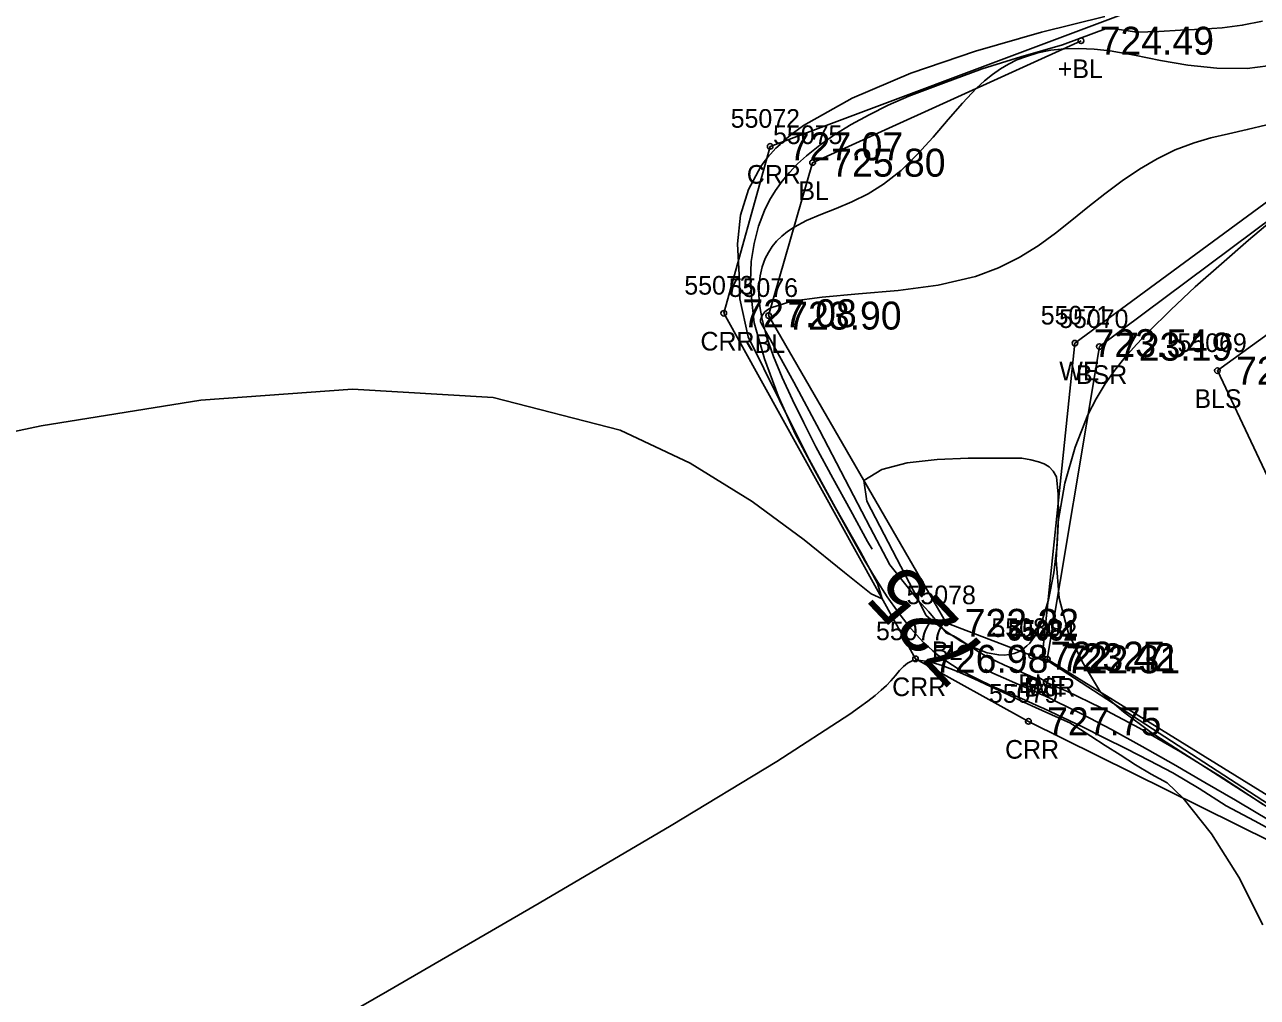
# Model space of a CAD drawing. Extents: x 1378535 to 1380697, y 997729 to 1000024.
# Drawn here: x 1379172.5 to 1379238.6, y 998770.1 to 998822.2 of the extents above; entities that cross this region are included whole.
import ezdxf

# ---------------------------------------------------------------- set-up
doc = ezdxf.new("R2010")
doc.units = 0
for name, color, linetype in [('RD_DTM_BkLn1', 7, 'Continuous'), ('RD_DTM_BkLn2', 7, 'Continuous'), ('RD_DTM_BkLn_txCode', 7, 'Continuous'), ('RD_DTM_Major1', 7, 'Continuous'), ('RD_DTM_Major1_Lbl', 7, 'Continuous'), ('RD_DTM_Minor1', 7, 'Continuous'), ('RD_EX_H2O', 7, 'Continuous'), ('RD_EX_H2O_txCode', 7, 'Continuous'), ('RD_EX_TX_H2O_ELEV', 7, 'Continuous'), ('RD_EX_TX_Misc_ELEV', 7, 'Continuous'), ('RD_SMD_Locator', 7, 'Continuous')]:
    doc.layers.add(name, color=color, linetype=linetype)

msp = doc.modelspace()

# ---------------------------------------------------------------- linework, layer by layer
at = {"layer": 'RD_DTM_BkLn1'}
for points in [[(1379553.453, 998877.652), (1379522.751, 998865.974), (1379451.431, 998843.065), (1379379.342, 998825.397), (1379318.255, 998837.339), (1379265.677, 998824.822), (1379236.477, 998803.68), (1379246.946, 998781.52), (1379256.955, 998764.952), (1379266.258, 998734.328), (1379201.899, 998714.536)], [(1379229.162, 998821.38), (1379214.755, 998814.838), (1379212.398, 998806.635), (1379221.918, 998790.15), (1379226.51, 998788.391)]]:
    msp.add_lwpolyline(points, dxfattribs=at)
at = {"layer": 'RD_DTM_BkLn2'}
msp.add_lwpolyline([(1379521.593, 998873.746), (1379449.843, 998846.622), (1379379.022, 998830.032), (1379317.253, 998841.361), (1379265.46, 998831.336), (1379230.144, 998804.969), (1379227.35, 998788.196), (1379243.921, 998777.954), (1379250.532, 998768.881), (1379262.62, 998739.759), (1379199.786, 998717.685)], dxfattribs=at)
at = {"layer": 'RD_DTM_Major1'}
for points in [[(1379239.744, 998820.109), (1379238.067, 998819.893), (1379236.449, 998819.903), (1379234.898, 998820.07), (1379233.422, 998820.326), (1379232.027, 998820.603), (1379230.72, 998820.831), (1379229.86, 998820.929), (1379229.044, 998820.97), (1379228.272, 998820.952), (1379227.541, 998820.874), (1379226.848, 998820.737), (1379226.175, 998820.526), (1379225.725, 998820.354), (1379225.275, 998820.132), (1379224.836, 998819.872), (1379224.405, 998819.57), (1379223.979, 998819.225), (1379223.553, 998818.833), (1379222.799, 998818.039), (1379222.027, 998817.148), (1379221.227, 998816.213), (1379220.391, 998815.288), (1379219.509, 998814.425), (1379218.571, 998813.678), (1379217.731, 998813.164), (1379216.872, 998812.743), (1379216.019, 998812.383), (1379215.199, 998812.055), (1379214.438, 998811.731), (1379213.762, 998811.38), (1379213.412, 998811.15), (1379213.101, 998810.9), (1379212.827, 998810.63), (1379212.589, 998810.339), (1379212.387, 998810.027), (1379212.218, 998809.693), (1379212.056, 998809.248), (1379211.945, 998808.769), (1379211.887, 998808.256), (1379211.882, 998807.71), (1379211.931, 998807.13), (1379212.034, 998806.518), (1379212.293, 998805.518), (1379212.665, 998804.447), (1379213.131, 998803.312), (1379213.676, 998802.12), (1379214.284, 998800.877), (1379214.938, 998799.591), (1379215.846, 998797.91), (1379216.787, 998796.202), (1379217.698, 998794.518), (1379217.957, 998794.097)], [(1379223.998, 998787.667), (1379224.436, 998787.452), (1379225.008, 998787.192), (1379225.604, 998786.932), (1379226.23, 998786.663), (1379226.476, 998786.556), (1379226.729, 998786.445), (1379226.987, 998786.331), (1379227.251, 998786.212), (1379227.521, 998786.087), (1379227.799, 998785.957), (1379229.23, 998785.249), (1379230.789, 998784.427), (1379232.434, 998783.522), (1379234.122, 998782.567), (1379235.81, 998781.592), (1379237.458, 998780.63), (1379238.557, 998779.983), (1379239.613, 998779.349)]]:
    msp.add_lwpolyline(points, dxfattribs=at)
at = {"layer": 'RD_DTM_Minor1'}
for points in [[(1379230.431, 998822.684), (1379227.039, 998821.837), (1379223.494, 998820.819), (1379220.031, 998819.64), (1379216.881, 998818.307), (1379214.277, 998816.83), (1379213.999, 998816.635), (1379213.734, 998816.436), (1379213.481, 998816.235), (1379213.239, 998816.03), (1379213.01, 998815.821), (1379212.792, 998815.609), (1379212.643, 998815.453), (1379212.499, 998815.295), (1379212.362, 998815.134), (1379212.23, 998814.97), (1379212.104, 998814.804), (1379211.983, 998814.634), (1379211.311, 998813.401), (1379210.892, 998812.02), (1379210.727, 998810.492), (1379210.816, 998808.817), (1379210.845, 998807.541), (1379211.297, 998805.497), (1379212.982, 998802.094), (1379214.469, 998799.115), (1379215.992, 998796.325), (1379217.323, 998793.96), (1379218.232, 998792.254), (1379218.489, 998791.444), (1379217.892, 998791.698), (1379216.464, 998792.851), (1379214.305, 998794.603), (1379211.514, 998796.659), (1379208.191, 998798.721), (1379204.437, 998800.491), (1379197.62, 998802.237), (1379190.072, 998802.685), (1379181.939, 998802.095), (1379173.366, 998800.727), (1379164.501, 998798.84)], [(1379238.893, 998822.427), (1379237.813, 998822.208), (1379236.73, 998822.075), (1379235.631, 998821.998), (1379234.504, 998821.944), (1379233.338, 998821.882), (1379232.159, 998821.834), (1379230.616, 998822.073), (1379228.174, 998821.167), (1379225.938, 998820.524), (1379223.855, 998819.867), (1379221.781, 998819.098), (1379219.926, 998818.41), (1379218.821, 998817.916), (1379217.789, 998817.409), (1379216.833, 998816.887), (1379215.953, 998816.347), (1379215.15, 998815.787), (1379214.424, 998815.204), (1379213.95, 998814.768), (1379213.516, 998814.316), (1379213.122, 998813.843), (1379212.767, 998813.346), (1379212.452, 998812.823), (1379212.176, 998812.269), (1379211.851, 998811.424), (1379211.614, 998810.511), (1379211.47, 998809.533), (1379211.427, 998808.49), (1379211.494, 998807.383), (1379211.621, 998806.245), (1379212.184, 998804.312), (1379212.919, 998802.321), (1379213.82, 998800.295), (1379214.9, 998798.292), (1379215.976, 998796.338), (1379216.975, 998794.525), (1379217.554, 998793.474), (1379218.169, 998792.471), (1379218.764, 998791.552), (1379219.345, 998790.719), (1379219.921, 998789.974), (1379220.498, 998789.321), (1379220.735, 998789.08), (1379220.974, 998788.855), (1379221.216, 998788.642), (1379221.461, 998788.441), (1379221.71, 998788.251), (1379221.964, 998788.07), (1379222.562, 998787.69), (1379223.188, 998787.342), (1379223.841, 998787.018), (1379224.521, 998786.707), (1379225.228, 998786.399), (1379225.961, 998786.085), (1379226.155, 998786.001), (1379226.352, 998785.916), (1379226.55, 998785.829), (1379226.751, 998785.74), (1379226.954, 998785.65), (1379227.159, 998785.557), (1379228.187, 998785.079), (1379229.272, 998784.553), (1379230.409, 998783.985), (1379231.595, 998783.385), (1379232.823, 998782.758), (1379234.089, 998782.112), (1379235.493, 998781.258), (1379236.948, 998780.341), (1379238.463, 998779.525), (1379239.917, 998778.742)], [(1379239.132, 998816.876), (1379238.076, 998816.615), (1379237.08, 998816.393), (1379236.135, 998816.171), (1379235.233, 998815.912), (1379234.22, 998815.523), (1379233.244, 998815.044), (1379232.295, 998814.484), (1379231.365, 998813.857), (1379230.445, 998813.172), (1379229.525, 998812.443), (1379228.676, 998811.749), (1379227.796, 998811.053), (1379226.862, 998810.378), (1379225.849, 998809.751), (1379224.736, 998809.195), (1379223.496, 998808.736), (1379221.497, 998808.273), (1379219.353, 998807.984), (1379217.223, 998807.794), (1379215.268, 998807.627), (1379213.647, 998807.407), (1379212.52, 998807.059), (1379212.427, 998807.006), (1379212.343, 998806.95), (1379212.268, 998806.891), (1379212.2, 998806.829), (1379212.141, 998806.763), (1379212.09, 998806.693), (1379212.037, 998806.602), (1379211.994, 998806.504), (1379211.963, 998806.4), (1379211.956, 998806.304), (1379212.022, 998806.184), (1379212.087, 998806.068), (1379212.158, 998805.938), (1379212.235, 998805.798), (1379212.402, 998805.495), (1379212.492, 998805.333), (1379213.746, 998803.056), (1379215.132, 998800.482), (1379216.51, 998797.835), (1379217.851, 998795.261), (1379218.894, 998793.258), (1379220.401, 998791.388), (1379220.997, 998790.745), (1379221.946, 998789.589), (1379222.316, 998789.449), (1379222.666, 998789.262), (1379223.19, 998788.891), (1379223.704, 998788.569), (1379224.154, 998788.316), (1379224.602, 998788.088), (1379225.055, 998787.878), (1379225.517, 998787.678), (1379225.995, 998787.481), (1379226.494, 998787.28), (1379226.779, 998787.168), (1379226.893, 998787.221), (1379227.393, 998786.914), (1379227.714, 998786.779), (1379228.046, 998786.635), (1379228.392, 998786.481), (1379230.234, 998785.593), (1379232.303, 998784.493), (1379234.504, 998783.231), (1379236.743, 998781.855), (1379238.926, 998780.413)], [(1379239.64, 998811.931), (1379238.148, 998810.673), (1379236.691, 998809.416), (1379235.294, 998808.172), (1379233.982, 998806.95), (1379232.78, 998805.764), (1379232.135, 998805.085), (1379231.535, 998804.404), (1379230.977, 998803.703), (1379230.459, 998802.965), (1379229.978, 998802.172), (1379229.534, 998801.305), (1379228.838, 998799.573), (1379228.291, 998797.641), (1379227.936, 998795.592), (1379227.82, 998793.51), (1379227.988, 998791.477), (1379228.483, 998789.578), (1379229.235, 998788.036), (1379230.207, 998786.425), (1379231.439, 998785.379), (1379232.924, 998784.26), (1379234.486, 998783.26), (1379236.019, 998782.278), (1379237.326, 998781.44), (1379238.62, 998780.611), (1379239.9, 998779.791)], [(1379225.988, 998798.978), (1379224.68, 998798.981), (1379223.108, 998798.977), (1379221.437, 998798.912), (1379219.834, 998798.73), (1379218.469, 998798.374), (1379217.506, 998797.789), (1379217.67, 998796.676), (1379218.363, 998795.345), (1379219.051, 998794.023), (1379219.727, 998792.726), (1379220.367, 998791.497), (1379220.859, 998790.553), (1379221.214, 998790.244), (1379221.975, 998789.656), (1379222.72, 998789.173), (1379223.438, 998788.801), (1379224.117, 998788.55), (1379224.744, 998788.428), (1379225.035, 998788.418), (1379225.311, 998788.443), (1379225.571, 998788.504), (1379225.815, 998788.602), (1379226.045, 998788.739), (1379226.259, 998788.914), (1379226.407, 998789.068), (1379226.547, 998789.243), (1379226.679, 998789.439), (1379226.804, 998789.656), (1379226.922, 998789.892), (1379227.033, 998790.147), (1379227.421, 998791.392), (1379227.698, 998792.836), (1379227.872, 998794.347), (1379227.949, 998795.796), (1379227.937, 998797.052), (1379227.84, 998797.984), (1379227.66, 998798.288), (1379227.449, 998798.512), (1379227.19, 998798.675), (1379226.871, 998798.795), (1379226.475, 998798.89), (1379225.988, 998798.978)], [(1379238.92, 998773.942), (1379237.626, 998776.504), (1379236.161, 998778.825), (1379234.642, 998780.749), (1379233.783, 998781.568), (1379232.932, 998782.026), (1379232.09, 998782.533), (1379231.263, 998783.062), (1379230.459, 998783.577), (1379229.686, 998784.073), (1379229.127, 998784.43), (1379228.552, 998784.788), (1379227.951, 998785.059), (1379226.723, 998785.612), (1379226.087, 998785.903), (1379225.953, 998785.965), (1379225.818, 998786.028), (1379225.681, 998786.092), (1379225.544, 998786.156), (1379225.407, 998786.221), (1379225.268, 998786.286), (1379224.345, 998786.723), (1379223.42, 998787.153), (1379222.529, 998787.543), (1379221.706, 998787.86), (1379220.986, 998788.073), (1379220.405, 998788.149), (1379220.095, 998788.106), (1379219.844, 998787.992), (1379219.63, 998787.816), (1379219.428, 998787.591), (1379219.213, 998787.327), (1379218.961, 998787.034), (1379218.725, 998786.792), (1379218.445, 998786.535), (1379218.114, 998786.257), (1379217.726, 998785.953), (1379217.272, 998785.619), (1379216.747, 998785.249), (1379212.834, 998782.717), (1379207.161, 998779.274), (1379200.081, 998775.103), (1379191.946, 998770.386), (1379183.107, 998765.304)]]:
    msp.add_lwpolyline(points, dxfattribs=at)
at = {"layer": 'RD_EX_H2O'}
for points in [[(1379520.384, 998878.793), (1379446.519, 998855.535), (1379379.253, 998844.229), (1379315.622, 998846.456), (1379265.269, 998835.517), (1379212.481, 998815.712), (1379209.993, 998806.76), (1379220.278, 998788.219), (1379226.339, 998784.863), (1379243.1, 998776.558), (1379243.602, 998762.764), (1379186.053, 998741.305)], [(1379521.385, 998874.616), (1379449.124, 998847.772), (1379379.09, 998831.096), (1379317.036, 998842.459), (1379265.275, 998831.987), (1379228.835, 998805.155), (1379227.078, 998788.301), (1379243.756, 998777.465), (1379250.532, 998768.881), (1379261.641, 998740.389), (1379199.478, 998718.925)]]:
    msp.add_lwpolyline(points, dxfattribs=at)
at = {"layer": 'RD_SMD_Locator'}
for centre in [(1379229.162, 998821.38), (1379212.481, 998815.712), (1379214.755, 998814.838), (1379209.993, 998806.76), (1379212.398, 998806.635), (1379228.835, 998805.155), (1379230.144, 998804.969), (1379236.477, 998803.68), (1379221.918, 998790.15), (1379220.278, 998788.219), (1379226.51, 998788.391), (1379227.078, 998788.301), (1379227.35, 998788.196), (1379226.339, 998784.863)]:
    msp.add_circle(centre, 0.15, dxfattribs=at)

# ---------------------------------------------------------------- texts
at = {"layer": 'RD_DTM_BkLn_txCode'}
for s, p in [('+BL', (1379227.917, 998819.38)), ('55075', (1379212.637, 998815.838)), ('BL', (1379213.999, 998812.838)), ('55076', (1379210.256, 998807.635)), ('55070', (1379227.987, 998805.969)), ('BL', (1379211.642, 998804.635)), ('55069', (1379234.335, 998804.68)), ('BSR', (1379228.892, 998802.969)), ('BLS', (1379235.249, 998801.68)), ('55078', (1379219.8, 998791.15)), ('55080', (1379224.353, 998789.391)), ('55082', (1379225.232, 998789.196)), ('BL', (1379221.162, 998788.15)), ('-BL', (1379225.345, 998786.391)), ('BSR', (1379226.098, 998786.196))]:
    msp.add_text(s, height=1, dxfattribs=at).set_placement(p)
at = {"layer": 'RD_DTM_Major1_Lbl'}
msp.add_text('725', height=3, rotation=133.21451, dxfattribs=at).set_placement((1379224.278, 998788.588))
at = {"layer": 'RD_EX_H2O_txCode'}
for s, p in [('55072', (1379210.363, 998816.712)), ('CRR', (1379211.229, 998813.712)), ('55073', (1379207.875, 998807.76)), ('55071', (1379227, 998806.155)), ('CRR', (1379208.741, 998804.76)), ('WE', (1379227.996, 998803.155)), ('55077', (1379218.16, 998789.219)), ('55081', (1379225.243, 998789.301)), ('CRR', (1379219.026, 998786.219)), ('55079', (1379224.221, 998785.863)), ('WE', (1379226.239, 998786.301)), ('CRR', (1379225.087, 998782.863))]:
    msp.add_text(s, height=1, dxfattribs=at).set_placement(p)
at = {"layer": 'RD_EX_TX_H2O_ELEV'}
for s, p in [('727.07', (1379213.481, 998814.962)), ('727.08', (1379210.993, 998806.01)), ('723.54', (1379229.835, 998804.405)), ('726.98', (1379221.278, 998787.469)), ('723.42', (1379228.078, 998787.551)), ('727.75', (1379227.339, 998784.113))]:
    msp.add_text(s, height=1.5, dxfattribs=at).set_placement(p)
at = {"layer": 'RD_EX_TX_Misc_ELEV'}
for s, p in [('724.49', (1379230.162, 998820.63)), ('725.80', (1379215.755, 998814.088)), ('723.90', (1379213.398, 998805.885)), ('723.19', (1379231.144, 998804.219)), ('722.63', (1379237.477, 998802.93)), ('722.22', (1379222.918, 998789.4)), ('722.27', (1379227.51, 998787.641)), ('722.31', (1379228.35, 998787.446))]:
    msp.add_text(s, height=1.5, dxfattribs=at).set_placement(p)

doc.saveas('drawing.dxf')
